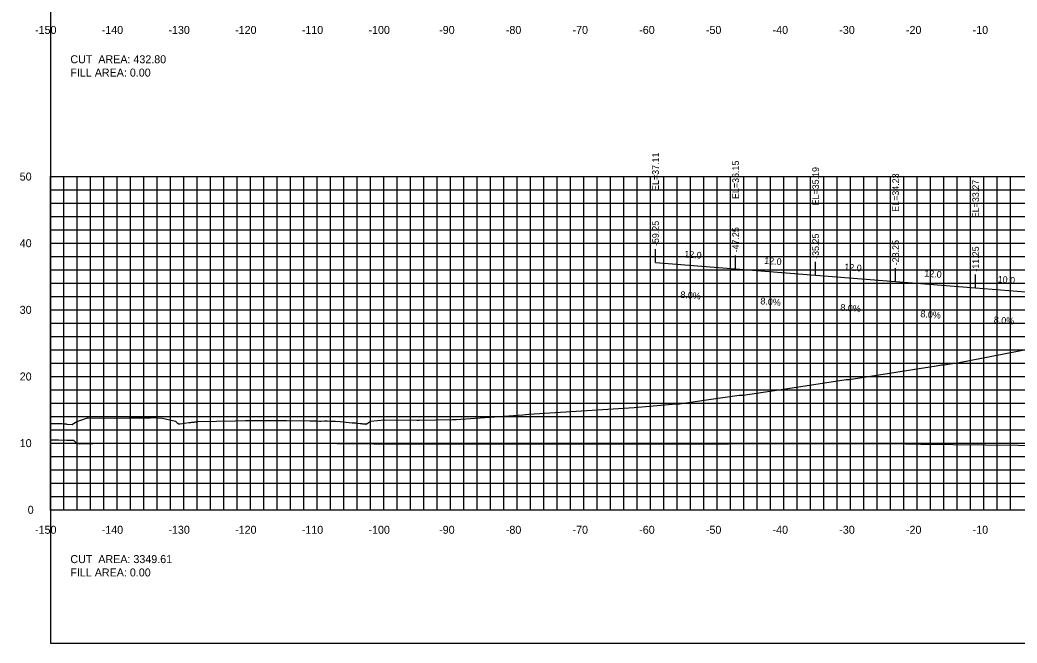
# Model space of a CAD drawing. Extents: x 1800880 to 1818864, y 245271 to 250560.
# Drawn here: x 1812098.3 to 1812247.8, y 250355.3 to 250448.8 of the extents above; entities that cross this region are included whole.
import ezdxf

# ---------------------------------------------------------------- set-up
doc = ezdxf.new("R2010")
doc.units = 0
for name, color, linetype in [('33', 7, 'Continuous'), ('ANNO-TXT', 7, 'Continuous'), ('CL-CNST', 7, 'Continuous'), ('DESIGN - DRAINAGE - Bridges', 7, 'Continuous'), ('DRAINAGETXT', 7, 'Continuous'), ('Level 37', 7, 'Continuous'), ('Level 46', 7, 'Continuous'), ('Level 62', 7, 'Continuous'), ('SHT-BDR', 7, 'Continuous')]:
    doc.layers.add(name, color=color, linetype=linetype)

msp = doc.modelspace()

# ---------------------------------------------------------------- linework, layer by layer
at = {"layer": 'CL-CNST'}
msp.add_lwpolyline([(1812102.82, 250388.28), (1812103.23, 250388.28), (1812103.45, 250388.28), (1812104.21, 250388.27), (1812104.28, 250388.27), (1812104.56, 250388.25), (1812104.79, 250388.23), (1812104.98, 250388.22), (1812105.05, 250388.21), (1812105.11, 250388.21), (1812105.2, 250388.2), (1812105.27, 250388.19), (1812105.34, 250388.18), (1812106.1, 250388.11), (1812106.29, 250388.25), (1812106.77, 250388.57), (1812107.41, 250388.79), (1812108.39, 250389.13), (1812108.51, 250389.14), (1812112.43, 250389.09), (1812114.65, 250389.13), (1812114.75, 250389.13), (1812116.55, 250389.13), (1812116.93, 250389.13), (1812117.12, 250389.14), (1812117.85, 250389.14), (1812117.91, 250389.15), (1812119.61, 250389.08), (1812121.56, 250388.62), (1812121.82, 250388.38), (1812122.1, 250388.23), (1812122.16, 250388.23), (1812122.28, 250388.24), (1812123.59, 250388.41), (1812123.77, 250388.43), (1812123.8, 250388.43), (1812123.88, 250388.43), (1812124.02, 250388.48), (1812124.05, 250388.48), (1812124.16, 250388.47), (1812124.33, 250388.46), (1812124.38, 250388.47), (1812124.52, 250388.51), (1812124.8, 250388.54), (1812124.94, 250388.56), (1812130.52, 250388.68), (1812132.07, 250388.71), (1812132.14, 250388.71), (1812132.51, 250388.71), (1812132.57, 250388.71), (1812132.8, 250388.71), (1812133.01, 250388.71), (1812133.02, 250388.71), (1812133.04, 250388.71), (1812133.04, 250388.71), (1812133.06, 250388.71), (1812133.07, 250388.71), (1812133.46, 250388.71), (1812136.15, 250388.7), (1812136.46, 250388.72), (1812136.59, 250388.72), (1812136.78, 250388.72), (1812137.41, 250388.73), (1812138.24, 250388.7), (1812141.75, 250388.68), (1812141.86, 250388.67), (1812142.2, 250388.66), (1812142.67, 250388.66), (1812142.78, 250388.66), (1812143.16, 250388.64), (1812143.37, 250388.64), (1812143.94, 250388.65), (1812144.31, 250388.65), (1812144.82, 250388.63), (1812144.94, 250388.63), (1812145.36, 250388.61), (1812145.58, 250388.61), (1812146.29, 250388.56), (1812148.05, 250388.39), (1812148.54, 250388.36), (1812148.55, 250388.36), (1812148.57, 250388.36), (1812148.61, 250388.35), (1812148.64, 250388.35), (1812148.65, 250388.35), (1812148.7, 250388.35), (1812148.74, 250388.35), (1812148.76, 250388.34), (1812148.8, 250388.34), (1812148.83, 250388.34), (1812149.26, 250388.28), (1812149.4, 250388.27), (1812149.52, 250388.25), (1812149.64, 250388.24), (1812149.75, 250388.23), (1812149.85, 250388.22), (1812149.95, 250388.21), (1812150.04, 250388.2), (1812150.11, 250388.19), (1812150.12, 250388.21), (1812150.15, 250388.28), (1812150.19, 250388.19), (1812150.45, 250388.37), (1812150.81, 250388.61), (1812152.94, 250388.8), (1812157.75, 250388.79), (1812157.89, 250388.79), (1812158.1, 250388.79), (1812163.13, 250388.89), (1812163.2, 250388.89), (1812163.65, 250388.89), (1812165.83, 250389.02), (1812171.56, 250389.44), (1812173.67, 250389.59), (1812174.57, 250389.65), (1812190.36, 250390.68), (1812196.66, 250391.22), (1812196.78, 250391.22), (1812197.15, 250391.22), (1812200.87, 250391.78), (1812206.12, 250392.52), (1812206.42, 250392.53), (1812206.73, 250392.54), (1812214.04, 250393.61), (1812222.13, 250394.88), (1812222.52, 250394.88), (1812222.62, 250394.88), (1812235.66, 250396.94), (1812236.47, 250397.07), (1812236.9, 250397.06), (1812236.91, 250397.06), (1812237.66, 250397.2), (1812237.73, 250397.21), (1812239.12, 250397.44), (1812252.99, 250400.13)], dxfattribs=at)
at = {"layer": 'DESIGN - DRAINAGE - Bridges'}
for p, q in [((1812102.76, 250425.32), (1812102.82, 250425.32)), ((1812102.82, 250375.32), (1812102.82, 250425.32)), ((1812102.76, 250415.32), (1812102.82, 250415.32)), ((1812102.76, 250405.32), (1812102.82, 250405.32)), ((1812102.76, 250395.32), (1812102.82, 250395.32)), ((1812102.76, 250385.32), (1812102.82, 250385.32)), ((1812102.76, 250375.32), (1812102.82, 250375.32)), ((1812102.82, 250375.32), (1812402.82, 250375.32)), ((1812102.82, 250375.26), (1812102.82, 250375.32)), ((1812112.82, 250375.26), (1812112.82, 250375.32)), ((1812122.82, 250375.26), (1812122.82, 250375.32)), ((1812132.82, 250375.26), (1812132.82, 250375.32)), ((1812142.82, 250375.26), (1812142.82, 250375.32)), ((1812152.82, 250375.26), (1812152.82, 250375.32)), ((1812162.82, 250375.26), (1812162.82, 250375.32)), ((1812172.82, 250375.26), (1812172.82, 250375.32)), ((1812182.82, 250375.26), (1812182.82, 250375.32)), ((1812192.82, 250375.26), (1812192.82, 250375.32)), ((1812202.82, 250375.26), (1812202.82, 250375.32)), ((1812212.82, 250375.26), (1812212.82, 250375.32)), ((1812222.82, 250375.26), (1812222.82, 250375.32)), ((1812232.82, 250375.26), (1812232.82, 250375.32)), ((1812242.82, 250375.26), (1812242.82, 250375.32))]:
    msp.add_line(p, q, dxfattribs=at)
at = {"layer": 'Level 37'}
for p, q in [((1812193.57, 250412.44), (1812193.57, 250414.44)), ((1812205.57, 250411.48), (1812205.57, 250413.48)), ((1812217.57, 250410.52), (1812217.57, 250412.52)), ((1812229.57, 250409.56), (1812229.57, 250411.56)), ((1812241.57, 250408.6), (1812241.57, 250410.6))]:
    msp.add_line(p, q, dxfattribs=at)
msp.add_lwpolyline([(1812102.82, 250355.32), (1812402.82, 250355.32), (1812402.82, 250545.32), (1812102.82, 250545.32)], close=True, dxfattribs=at)
at = {"layer": 'Level 46'}
for p, q in [((1812102.82, 250425.32), (1812402.82, 250425.32)), ((1812102.82, 250375.32), (1812102.82, 250425.32)), ((1812104.82, 250375.32), (1812104.82, 250425.32)), ((1812106.82, 250375.32), (1812106.82, 250425.32)), ((1812108.82, 250375.32), (1812108.82, 250425.32)), ((1812110.82, 250375.32), (1812110.82, 250425.32)), ((1812112.82, 250375.32), (1812112.82, 250425.32)), ((1812114.82, 250375.32), (1812114.82, 250425.32)), ((1812116.82, 250375.32), (1812116.82, 250425.32)), ((1812118.82, 250375.32), (1812118.82, 250425.32)), ((1812120.82, 250375.32), (1812120.82, 250425.32)), ((1812122.82, 250375.32), (1812122.82, 250425.32)), ((1812124.82, 250375.32), (1812124.82, 250425.32)), ((1812126.82, 250375.32), (1812126.82, 250425.32)), ((1812128.82, 250375.32), (1812128.82, 250425.32)), ((1812130.82, 250375.32), (1812130.82, 250425.32)), ((1812132.82, 250375.32), (1812132.82, 250425.32)), ((1812134.82, 250375.32), (1812134.82, 250425.32)), ((1812136.82, 250375.32), (1812136.82, 250425.32)), ((1812138.82, 250375.32), (1812138.82, 250425.32)), ((1812140.82, 250375.32), (1812140.82, 250425.32)), ((1812142.82, 250375.32), (1812142.82, 250425.32)), ((1812144.82, 250375.32), (1812144.82, 250425.32)), ((1812146.82, 250375.32), (1812146.82, 250425.32)), ((1812148.82, 250375.32), (1812148.82, 250425.32)), ((1812150.82, 250375.32), (1812150.82, 250425.32)), ((1812152.82, 250375.32), (1812152.82, 250425.32)), ((1812154.82, 250375.32), (1812154.82, 250425.32)), ((1812156.82, 250375.32), (1812156.82, 250425.32)), ((1812158.82, 250375.32), (1812158.82, 250425.32)), ((1812160.82, 250375.32), (1812160.82, 250425.32)), ((1812162.82, 250375.32), (1812162.82, 250425.32)), ((1812164.82, 250375.32), (1812164.82, 250425.32)), ((1812166.82, 250375.32), (1812166.82, 250425.32)), ((1812168.82, 250375.32), (1812168.82, 250425.32)), ((1812170.82, 250375.32), (1812170.82, 250425.32)), ((1812172.82, 250375.32), (1812172.82, 250425.32)), ((1812174.82, 250375.32), (1812174.82, 250425.32)), ((1812176.82, 250375.32), (1812176.82, 250425.32)), ((1812178.82, 250375.32), (1812178.82, 250425.32)), ((1812180.82, 250375.32), (1812180.82, 250425.32)), ((1812182.82, 250375.32), (1812182.82, 250425.32)), ((1812184.82, 250375.32), (1812184.82, 250425.32)), ((1812186.82, 250375.32), (1812186.82, 250425.32)), ((1812188.82, 250375.32), (1812188.82, 250425.32)), ((1812190.82, 250375.32), (1812190.82, 250425.32)), ((1812192.82, 250375.32), (1812192.82, 250425.32)), ((1812194.82, 250375.32), (1812194.82, 250425.32)), ((1812196.82, 250375.32), (1812196.82, 250425.32)), ((1812198.82, 250375.32), (1812198.82, 250425.32)), ((1812200.82, 250375.32), (1812200.82, 250425.32)), ((1812202.82, 250375.32), (1812202.82, 250425.32)), ((1812204.82, 250375.32), (1812204.82, 250425.32)), ((1812206.82, 250375.32), (1812206.82, 250425.32)), ((1812208.82, 250375.32), (1812208.82, 250425.32)), ((1812210.82, 250375.32), (1812210.82, 250425.32)), ((1812212.82, 250375.32), (1812212.82, 250425.32)), ((1812214.82, 250375.32), (1812214.82, 250425.32)), ((1812216.82, 250375.32), (1812216.82, 250425.32)), ((1812218.82, 250375.32), (1812218.82, 250425.32)), ((1812220.82, 250375.32), (1812220.82, 250425.32)), ((1812222.82, 250375.32), (1812222.82, 250425.32)), ((1812224.82, 250375.32), (1812224.82, 250425.32)), ((1812226.82, 250375.32), (1812226.82, 250425.32)), ((1812228.82, 250375.32), (1812228.82, 250425.32)), ((1812230.82, 250375.32), (1812230.82, 250425.32)), ((1812232.82, 250375.32), (1812232.82, 250425.32)), ((1812234.82, 250375.32), (1812234.82, 250425.32)), ((1812236.82, 250375.32), (1812236.82, 250425.32)), ((1812238.82, 250375.32), (1812238.82, 250425.32)), ((1812240.82, 250375.32), (1812240.82, 250425.32)), ((1812242.82, 250375.32), (1812242.82, 250425.32)), ((1812244.82, 250375.32), (1812244.82, 250425.32)), ((1812246.82, 250375.32), (1812246.82, 250425.32)), ((1812102.82, 250423.32), (1812402.82, 250423.32)), ((1812102.82, 250421.32), (1812402.82, 250421.32)), ((1812102.82, 250419.32), (1812402.82, 250419.32)), ((1812102.82, 250417.32), (1812402.82, 250417.32)), ((1812102.82, 250415.32), (1812402.82, 250415.32)), ((1812102.82, 250413.32), (1812402.82, 250413.32)), ((1812102.82, 250411.32), (1812402.82, 250411.32)), ((1812102.82, 250409.32), (1812402.82, 250409.32)), ((1812102.82, 250407.32), (1812402.82, 250407.32)), ((1812102.82, 250405.32), (1812402.82, 250405.32)), ((1812102.82, 250403.32), (1812402.82, 250403.32)), ((1812102.82, 250401.32), (1812402.82, 250401.32)), ((1812102.82, 250399.32), (1812402.82, 250399.32)), ((1812102.82, 250397.32), (1812402.82, 250397.32)), ((1812102.82, 250395.32), (1812402.82, 250395.32)), ((1812102.82, 250393.32), (1812402.82, 250393.32)), ((1812102.82, 250391.32), (1812402.82, 250391.32)), ((1812102.82, 250389.32), (1812402.82, 250389.32)), ((1812102.82, 250387.32), (1812402.82, 250387.32)), ((1812102.82, 250385.32), (1812402.82, 250385.32)), ((1812102.82, 250383.32), (1812402.82, 250383.32)), ((1812102.82, 250381.32), (1812402.82, 250381.32)), ((1812102.82, 250379.32), (1812402.82, 250379.32)), ((1812102.82, 250377.32), (1812402.82, 250377.32)), ((1812102.82, 250375.32), (1812402.82, 250375.32))]:
    msp.add_line(p, q, dxfattribs=at)
at = {"layer": 'Level 62'}
for points in [[(1812193.57, 250412.44), (1812205.57, 250411.48), (1812217.57, 250410.52), (1812229.57, 250409.56), (1812241.57, 250408.6), (1812251.57, 250407.8), (1812252.82, 250407.7)], [(1812102.82, 250385.83), (1812104.02, 250385.8), (1812105.31, 250385.77), (1812105.58, 250385.77), (1812106.28, 250385.76), (1812106.62, 250385.41), (1812106.77, 250385.25), (1812109.22, 250385.29), (1812112.67, 250385.35), (1812124.22, 250385.3), (1812124.46, 250385.3), (1812124.77, 250385.3), (1812125.06, 250385.3), (1812125.07, 250385.3), (1812145.76, 250385.25), (1812151.34, 250385.24), (1812161.04, 250385.23), (1812177.92, 250385.22), (1812197.2, 250385.23), (1812204.49, 250385.24), (1812224.7, 250385.28), (1812231.07, 250385.2), (1812233.37, 250385.18), (1812257.65, 250384.91)]]:
    msp.add_lwpolyline(points, dxfattribs=at)

# ---------------------------------------------------------------- texts
for s, p in [('-150', (1812100.52, 250446.72)), ('-140', (1812110.52, 250446.72)), ('-130', (1812120.52, 250446.72)), ('-120', (1812130.52, 250446.72)), ('-110', (1812140.52, 250446.72)), ('-100', (1812150.52, 250446.72)), ('-90', (1812161.12, 250446.72)), ('-80', (1812171.12, 250446.72)), ('-70', (1812181.12, 250446.72)), ('-60', (1812191.12, 250446.72)), ('-50', (1812201.12, 250446.72)), ('-40', (1812211.12, 250446.72)), ('-30', (1812221.12, 250446.72)), ('-20', (1812231.12, 250446.72)), ('-10', (1812241.12, 250446.72)), ('-150', (1812100.52, 250371.72)), ('-140', (1812110.52, 250371.72)), ('-130', (1812120.52, 250371.72)), ('-120', (1812130.52, 250371.72)), ('-110', (1812140.52, 250371.72)), ('-100', (1812150.52, 250371.72)), ('-90', (1812161.12, 250371.72)), ('-80', (1812171.12, 250371.72)), ('-70', (1812181.12, 250371.72)), ('-60', (1812191.12, 250371.72)), ('-50', (1812201.12, 250371.72)), ('-40', (1812211.12, 250371.72)), ('-30', (1812221.12, 250371.72)), ('-20', (1812231.12, 250371.72)), ('-10', (1812241.12, 250371.72))]:
    msp.add_text(s, height=1.2).set_placement(p)
at = {"layer": '33'}
for s, p in [('50', (1812098.22, 250424.72)), ('40', (1812098.22, 250414.72)), ('30', (1812098.22, 250404.72)), ('20', (1812098.22, 250394.72)), ('10', (1812098.22, 250384.72)), ('0', (1812099.42, 250374.72))]:
    msp.add_text(s, height=1.2, dxfattribs=at).set_placement(p)
at = {"layer": 'ANNO-TXT'}
for s, p in [('12.0', (1812197.84, 250413.2)), ('12.0', (1812209.84, 250412.24)), ('12.0', (1812221.84, 250411.28)), ('12.0', (1812233.84, 250410.32)), ('10.0', (1812244.84, 250409.44)), ('8.0%', (1812197.26, 250407.12)), ('8.0%', (1812209.26, 250406.16)), ('8.0%', (1812221.26, 250405.2)), ('8.0%', (1812233.26, 250404.24)), ('8.0%', (1812244.26, 250403.36))]:
    msp.add_text(s, height=1, rotation=355.4261, dxfattribs=at).set_placement(p)
at = {"layer": 'DESIGN - DRAINAGE - Bridges'}
msp.add_text('-', height=0.0001, dxfattribs=at).set_placement((1812102.82, 250375.32))
at = {"layer": 'DRAINAGETXT'}
for s, p in [('CUT  AREA: 432.80', (1812105.82, 250442.32)), ('FILL AREA: 0.00', (1812105.82, 250440.32)), ('CUT  AREA: 3349.61', (1812105.82, 250367.32)), ('FILL AREA: 0.00', (1812105.82, 250365.32))]:
    msp.add_text(s, height=1.2, dxfattribs=at).set_placement(p)
at = {"layer": 'SHT-BDR'}
for s, p in [('EL=37.11', (1812194.07, 250423.16)), ('EL=36.15', (1812206.07, 250421.95)), ('EL=35.19', (1812218.07, 250420.99)), ('EL=34.23', (1812230.07, 250420.03)), ('EL=33.27', (1812242.07, 250419.07)), ('-59.25', (1812194.07, 250414.89)), ('-47.25', (1812206.07, 250413.93)), ('-35.25', (1812218.07, 250412.97)), ('-23.25', (1812230.07, 250412.01)), ('-11.25', (1812242.07, 250411.05))]:
    msp.add_text(s, height=1, rotation=90, dxfattribs=at).set_placement(p)

doc.saveas('drawing.dxf')
